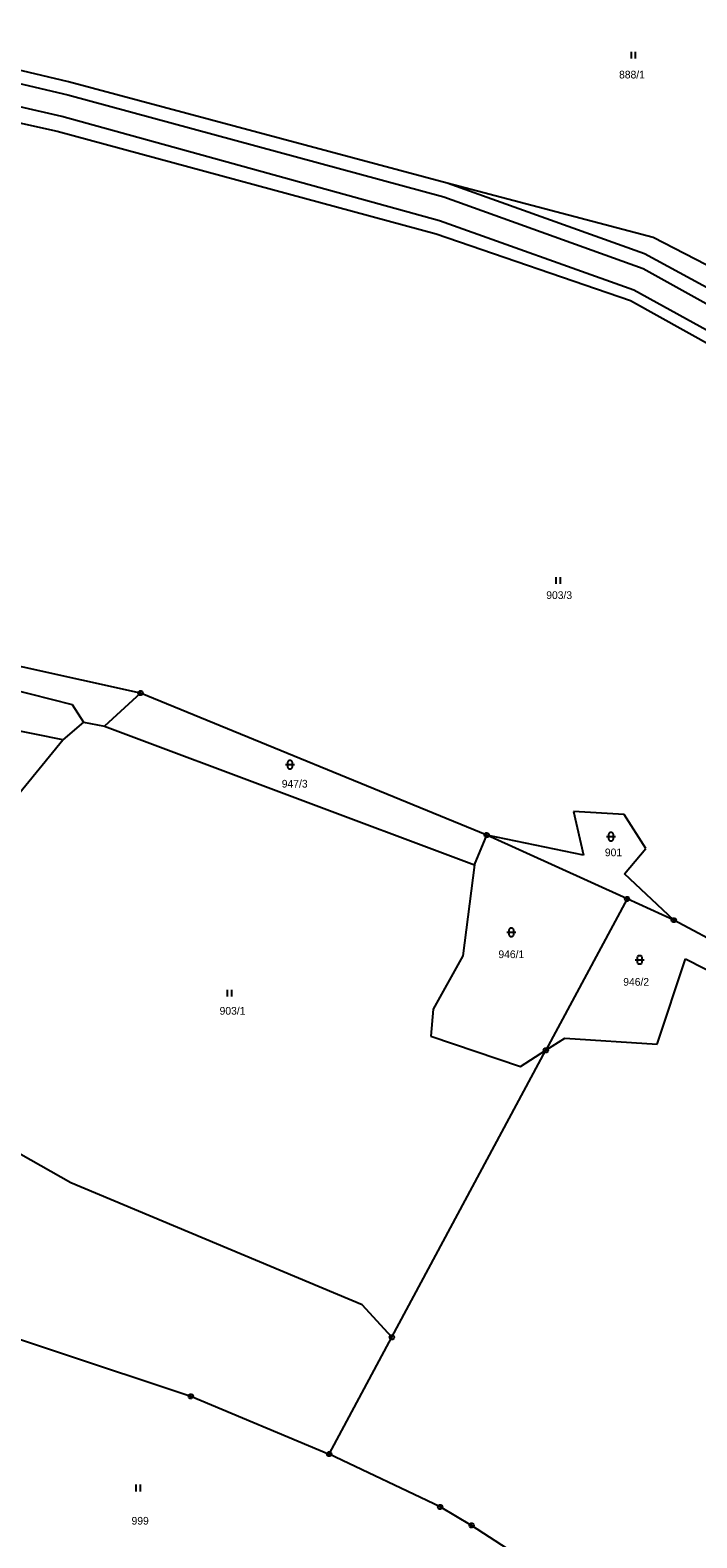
# Model space of a CAD drawing. Extents: x -694465 to -690527, y -983694 to -978978.
# Drawn here: x -691076.6 to -690929.6, y -981397.2 to -981064.8 of the extents above; entities that cross this region are included whole.
import ezdxf

# ---------------------------------------------------------------- set-up
doc = ezdxf.new("R2010")
doc.units = 0
for name, color, linetype in [('Vrstva 1', 7, 'Continuous'), ('Vrstva 18', 7, 'Continuous'), ('Vrstva 24', 7, 'Continuous'), ('Vrstva 25', 7, 'Continuous')]:
    doc.layers.add(name, color=color, linetype=linetype)

msp = doc.modelspace()

# ---------------------------------------------------------------- linework, layer by layer
at = {"layer": 'Vrstva 1'}
for points in [[(-691068.09, -981076.26), (-691116.15, -981064.83)], [(-691116.82, -981067.72), (-691068.28, -981079.06)], [(-691069.56, -981083.88), (-691117.86, -981072.78)], [(-691119, -981076.4), (-691070.63, -981087.1)], [(-690984.63, -981098.53), (-691068.09, -981076.26)], [(-691068.28, -981079.06), (-690985.38, -981101.58)], [(-690986.34, -981106.88), (-691069.56, -981083.88)], [(-691070.63, -981087.1), (-690987.09, -981109.77)], [(-690939.2, -981110.56), (-690984.63, -981098.53)], [(-690941.15, -981114.12), (-690984.63, -981098.53)], [(-690985.38, -981101.58), (-690941.41, -981117.4)], [(-690987.09, -981109.77), (-690944.26, -981124.41)], [(-690943.5, -981122.16), (-690986.34, -981106.88)], [(-690871.55, -981145.42), (-690939.2, -981110.56)], [(-690912.88, -981129.48), (-690941.15, -981114.12)], [(-690941.41, -981117.4), (-690913.79, -981132.77)], [(-690917.33, -981136.59), (-690943.5, -981122.16)], [(-690944.26, -981124.41), (-690919.71, -981138.07)], [(-691052.22, -981210.98), (-691116.98, -981196.71)], [(-691118.25, -981200.58), (-691067.29, -981213.52)], [(-691069.35, -981221.28), (-691119.54, -981211.17)], [(-691052.22, -981210.98), (-691060.19, -981218.27)], [(-690975.9, -981242.3), (-691052.22, -981210.98)], [(-691067.29, -981213.52), (-691064.8, -981217.37)], [(-691064.8, -981217.37), (-691069.35, -981221.28)], [(-691064.8, -981217.37), (-691060.19, -981218.27)], [(-691060.19, -981218.27), (-690978.59, -981248.83)], [(-691082.71, -981237.66), (-691069.35, -981221.28)], [(-690945.63, -981237.79), (-690956.77, -981237.1)], [(-690956.77, -981237.1), (-690954.61, -981246.74)], [(-690940.87, -981245.23), (-690945.63, -981237.79)], [(-690978.59, -981248.83), (-690975.9, -981242.3)], [(-690954.61, -981246.74), (-690975.9, -981242.3)], [(-690944.99, -981256.37), (-690975.9, -981242.3)], [(-690945.58, -981250.83), (-690940.87, -981245.23)], [(-690978.59, -981248.83), (-690981.15, -981268.95)], [(-690934.69, -981261.05), (-690945.58, -981250.83)], [(-690944.99, -981256.37), (-690962.88, -981289.72)], [(-690934.69, -981261.05), (-690944.99, -981256.37)], [(-690887.36, -981286.33), (-690934.69, -981261.05)], [(-690981.15, -981268.95), (-690987.69, -981280.66)], [(-690938.33, -981288.39), (-690932.07, -981269.56)], [(-690932.07, -981269.56), (-690883.31, -981294.42)], [(-690987.69, -981280.66), (-690988.23, -981286.59)], [(-690988.23, -981286.59), (-690968.51, -981293.3)], [(-690962.88, -981289.72), (-690958.68, -981287.05)], [(-690958.68, -981287.05), (-690938.33, -981288.39)], [(-690996.83, -981353.02), (-690962.88, -981289.72)], [(-690968.51, -981293.3), (-690962.88, -981289.72)], [(-691067.58, -981318.96), (-691096.81, -981302.39)], [(-691003.39, -981345.83), (-691067.58, -981318.96)], [(-690996.83, -981353.02), (-691003.39, -981345.83)], [(-691100.89, -981346.17), (-691041.14, -981366.03)], [(-691010.64, -981378.76), (-690996.83, -981353.02)], [(-691041.14, -981366.03), (-691010.64, -981378.76)], [(-690986.2, -981390.4), (-691010.64, -981378.76)], [(-690979.25, -981394.48), (-690986.2, -981390.4)], [(-690955.45, -981409.96), (-690979.25, -981394.48)]]:
    msp.add_lwpolyline(points, dxfattribs=at)
at = {"layer": 'Vrstva 24'}
for points in [[(-691052.066, -981210.504), (-691051.816, -981210.686), (-691051.72, -981210.98), (-691051.816, -981211.274), (-691052.066, -981211.456), (-691052.374, -981211.456), (-691052.624, -981211.274), (-691052.72, -981210.98), (-691052.624, -981210.686), (-691052.374, -981210.504)], [(-690975.746, -981241.824), (-690975.496, -981242.006), (-690975.4, -981242.3), (-690975.496, -981242.594), (-690975.746, -981242.776), (-690976.054, -981242.776), (-690976.304, -981242.594), (-690976.4, -981242.3), (-690976.304, -981242.006), (-690976.054, -981241.824)], [(-690944.836, -981255.894), (-690944.586, -981256.076), (-690944.49, -981256.37), (-690944.586, -981256.664), (-690944.836, -981256.846), (-690945.144, -981256.846), (-690945.394, -981256.664), (-690945.49, -981256.37), (-690945.394, -981256.076), (-690945.144, -981255.894)], [(-690934.536, -981260.574), (-690934.286, -981260.756), (-690934.19, -981261.05), (-690934.286, -981261.344), (-690934.536, -981261.526), (-690934.844, -981261.526), (-690935.094, -981261.344), (-690935.19, -981261.05), (-690935.094, -981260.756), (-690934.844, -981260.574)], [(-690962.726, -981289.244), (-690962.476, -981289.426), (-690962.38, -981289.72), (-690962.476, -981290.014), (-690962.726, -981290.196), (-690963.034, -981290.196), (-690963.284, -981290.014), (-690963.38, -981289.72), (-690963.284, -981289.426), (-690963.034, -981289.244)], [(-690996.676, -981352.544), (-690996.426, -981352.726), (-690996.33, -981353.02), (-690996.426, -981353.314), (-690996.676, -981353.496), (-690996.984, -981353.496), (-690997.234, -981353.314), (-690997.33, -981353.02), (-690997.234, -981352.726), (-690996.984, -981352.544)], [(-691040.986, -981365.554), (-691040.736, -981365.736), (-691040.64, -981366.03), (-691040.736, -981366.324), (-691040.986, -981366.506), (-691041.294, -981366.506), (-691041.544, -981366.324), (-691041.64, -981366.03), (-691041.544, -981365.736), (-691041.294, -981365.554)], [(-691010.486, -981378.284), (-691010.236, -981378.466), (-691010.14, -981378.76), (-691010.236, -981379.054), (-691010.486, -981379.236), (-691010.794, -981379.236), (-691011.044, -981379.054), (-691011.14, -981378.76), (-691011.044, -981378.466), (-691010.794, -981378.284)], [(-690986.046, -981389.924), (-690985.796, -981390.106), (-690985.7, -981390.4), (-690985.796, -981390.694), (-690986.046, -981390.876), (-690986.354, -981390.876), (-690986.604, -981390.694), (-690986.7, -981390.4), (-690986.604, -981390.106), (-690986.354, -981389.924)], [(-690979.096, -981394.004), (-690978.846, -981394.186), (-690978.75, -981394.48), (-690978.846, -981394.774), (-690979.096, -981394.956), (-690979.404, -981394.956), (-690979.654, -981394.774), (-690979.75, -981394.48), (-690979.654, -981394.186), (-690979.404, -981394.004)]]:
    msp.add_lwpolyline(points, close=True, dxfattribs=at)
for points in [[(-691052.339, -981210.98), (-691052.1, -981210.98)], [(-690976.019, -981242.3), (-690975.78, -981242.3)], [(-690945.109, -981256.37), (-690944.87, -981256.37)], [(-690934.809, -981261.05), (-690934.57, -981261.05)], [(-690962.999, -981289.72), (-690962.76, -981289.72)], [(-690996.949, -981353.02), (-690996.71, -981353.02)], [(-691041.259, -981366.03), (-691041.02, -981366.03)], [(-691010.759, -981378.76), (-691010.52, -981378.76)], [(-690986.319, -981390.4), (-690986.08, -981390.4)], [(-690979.369, -981394.48), (-690979.13, -981394.48)]]:
    msp.add_lwpolyline(points, dxfattribs=at)
at = {"layer": 'Vrstva 25'}
for points in [[(-690944.1, -981069.6), (-690944.1, -981071.1)], [(-690943.1, -981071.1), (-690943.1, -981069.6)], [(-690960.69, -981185.42), (-690960.69, -981186.92)], [(-690959.69, -981186.92), (-690959.69, -981185.42)], [(-691020.28, -981226.76), (-691018.28, -981226.76)], [(-690949.53, -981242.64), (-690947.53, -981242.64)], [(-690971.49, -981263.72), (-690969.49, -981263.72)], [(-690943.2, -981269.79), (-690941.2, -981269.79)], [(-691033.1, -981276.39), (-691033.1, -981277.89)], [(-691032.1, -981277.89), (-691032.1, -981276.39)], [(-691053.25, -981385.49), (-691053.25, -981386.99)], [(-691052.25, -981386.99), (-691052.25, -981385.49)]]:
    msp.add_lwpolyline(points, dxfattribs=at)
for points in [[(-691019.78, -981226.26), (-691019.685, -981225.966), (-691019.435, -981225.784), (-691019.125, -981225.784), (-691018.875, -981225.966), (-691018.78, -981226.26), (-691018.78, -981227.26), (-691018.875, -981227.554), (-691019.125, -981227.736), (-691019.435, -981227.736), (-691019.685, -981227.554), (-691019.78, -981227.26)], [(-690949.03, -981242.14), (-690948.935, -981241.846), (-690948.685, -981241.664), (-690948.375, -981241.664), (-690948.125, -981241.846), (-690948.03, -981242.14), (-690948.03, -981243.14), (-690948.125, -981243.434), (-690948.375, -981243.616), (-690948.685, -981243.616), (-690948.935, -981243.434), (-690949.03, -981243.14)], [(-690970.99, -981263.22), (-690970.895, -981262.926), (-690970.645, -981262.744), (-690970.335, -981262.744), (-690970.085, -981262.926), (-690969.99, -981263.22), (-690969.99, -981264.22), (-690970.085, -981264.514), (-690970.335, -981264.696), (-690970.645, -981264.696), (-690970.895, -981264.514), (-690970.99, -981264.22)], [(-690942.7, -981269.29), (-690942.605, -981268.996), (-690942.355, -981268.814), (-690942.045, -981268.814), (-690941.795, -981268.996), (-690941.7, -981269.29), (-690941.7, -981270.29), (-690941.795, -981270.584), (-690942.045, -981270.766), (-690942.355, -981270.766), (-690942.605, -981270.584), (-690942.7, -981270.29)]]:
    msp.add_lwpolyline(points, close=True, dxfattribs=at)

# ---------------------------------------------------------------- texts
at = {"layer": 'Vrstva 18'}
for s, p in [('888/1', (-690946.745, -981075.48)), ('903/3', (-690962.793, -981190.24)), ('947/3', (-691021.09, -981231.82)), ('901', (-690949.873, -981246.96)), ('946/1', (-690973.343, -981269.42)), ('946/2', (-690945.823, -981275.51)), ('903/1', (-691034.793, -981281.89)), ('999', (-691054.203, -981394.32))]:
    msp.add_text(s, height=1.7, dxfattribs=at).set_placement(p)

doc.saveas('drawing.dxf')
